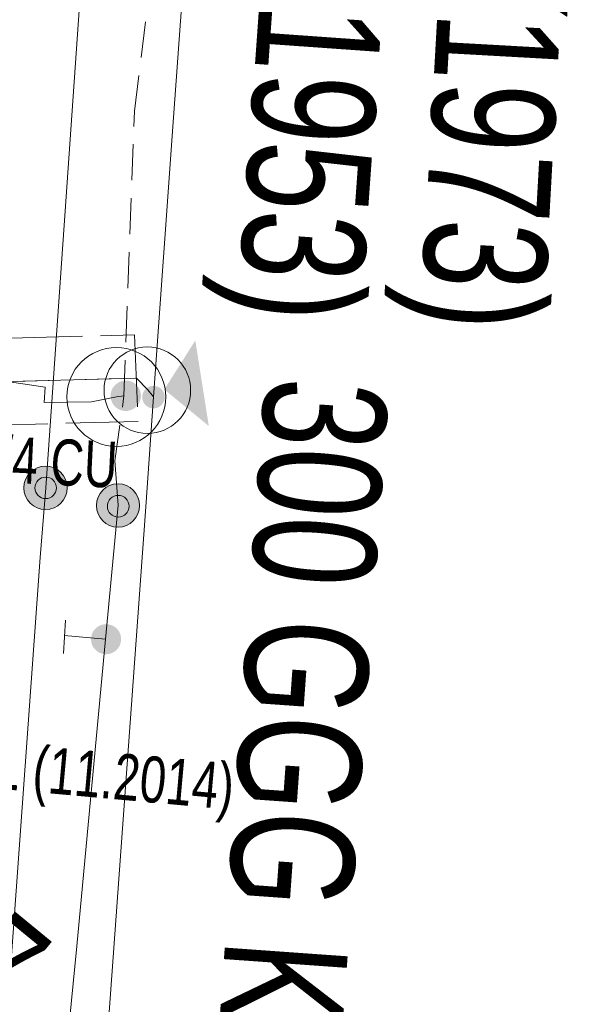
# Model space of a CAD drawing. Header units: metres. Extents: x -740 to 758, y -633 to 854.
# Tile 291 of 656: x -45 to -39, y -439 to -428. Entities that reach past the tile are written whole.
import ezdxf

# ---------------------------------------------------------------- set-up
doc = ezdxf.new("R2010")
doc.units = ezdxf.units.M
doc.header["$MEASUREMENT"] = 0
for name, pattern in [('416_208', [0.624, 0.416, -0.208]), ('416_416', [0.832, 0.416, -0.416]), ('832_208', [1.04, 0.832, -0.208])]:
    doc.linetypes.add(name, pattern=pattern)
for name, color, linetype in [('Gas.LOVION', 7, 'Continuous'), ('Strom.LOVION', 7, 'Continuous'), ('Wasser.LOVION', 7, 'Continuous')]:
    doc.layers.add(name, color=color, linetype=linetype)
doc.styles.add('ERSTELLTER_STIL_1', font='arial.ttf')

msp = doc.modelspace()

# ---------------------------------------------------------------- hatches: boundary and pattern name
at = {"layer": 'Gas.LOVION', "linetype": 'Continuous', "lineweight": 13}
for points in [[(-43.108, -431.581), (-43.466, -432.148), (-42.952, -432.57)], [(-43.776, -432.332), (-43.763, -432.314), (-43.752, -432.295), (-43.744, -432.274), (-43.739, -432.253), (-43.736, -432.231), (-43.736, -432.209), (-43.739, -432.187), (-43.745, -432.166), (-43.753, -432.145), (-43.764, -432.126), (-43.777, -432.108), (-43.792, -432.092), (-43.809, -432.078), (-43.827, -432.066), (-43.847, -432.057), (-43.868, -432.05), (-43.89, -432.046), (-43.912, -432.045), (-43.934, -432.046), (-43.956, -432.051), (-43.977, -432.057), (-43.997, -432.067), (-44.015, -432.079), (-44.032, -432.093), (-44.047, -432.109), (-44.06, -432.127), (-44.071, -432.146), (-44.079, -432.167), (-44.084, -432.188), (-44.087, -432.21), (-44.087, -432.232), (-44.084, -432.254), (-44.078, -432.275), (-44.07, -432.296), (-44.059, -432.315), (-44.046, -432.333), (-44.031, -432.349), (-44.014, -432.363), (-43.996, -432.375), (-43.976, -432.384), (-43.955, -432.391), (-43.933, -432.395), (-43.911, -432.396), (-43.889, -432.395), (-43.867, -432.39), (-43.846, -432.383), (-43.827, -432.374), (-43.808, -432.362), (-43.791, -432.348)], [(-43.776, -432.332), (-43.763, -432.314), (-43.752, -432.295), (-43.744, -432.274), (-43.739, -432.253), (-43.736, -432.231), (-43.736, -432.209), (-43.739, -432.187), (-43.745, -432.166), (-43.753, -432.145), (-43.764, -432.126), (-43.777, -432.108), (-43.792, -432.092), (-43.809, -432.078), (-43.827, -432.066), (-43.847, -432.057), (-43.868, -432.05), (-43.89, -432.046), (-43.912, -432.045), (-43.934, -432.046), (-43.956, -432.051), (-43.977, -432.057), (-43.997, -432.067), (-44.015, -432.079), (-44.032, -432.093), (-44.047, -432.109), (-44.06, -432.127), (-44.071, -432.146), (-44.079, -432.167), (-44.084, -432.188), (-44.087, -432.21), (-44.087, -432.232), (-44.084, -432.254), (-44.078, -432.275), (-44.07, -432.296), (-44.059, -432.315), (-44.046, -432.333), (-44.031, -432.349), (-44.014, -432.363), (-43.996, -432.375), (-43.976, -432.384), (-43.955, -432.391), (-43.933, -432.395), (-43.911, -432.396), (-43.889, -432.395), (-43.867, -432.39), (-43.846, -432.383), (-43.827, -432.374), (-43.808, -432.362), (-43.791, -432.348)], [(-44.004, -435.145), (-43.992, -435.128), (-43.981, -435.108), (-43.973, -435.088), (-43.968, -435.067), (-43.965, -435.045), (-43.965, -435.024), (-43.968, -435.002), (-43.973, -434.981), (-43.982, -434.961), (-43.992, -434.941), (-44.005, -434.924), (-44.02, -434.908), (-44.037, -434.894), (-44.055, -434.882), (-44.075, -434.873), (-44.096, -434.867), (-44.117, -434.863), (-44.139, -434.861), (-44.161, -434.863), (-44.182, -434.867), (-44.203, -434.874), (-44.223, -434.883), (-44.241, -434.895), (-44.258, -434.909), (-44.273, -434.925), (-44.286, -434.942), (-44.296, -434.962), (-44.304, -434.982), (-44.309, -435.003), (-44.312, -435.025), (-44.312, -435.046), (-44.309, -435.068), (-44.304, -435.089), (-44.296, -435.11), (-44.285, -435.129), (-44.272, -435.146), (-44.257, -435.162), (-44.24, -435.176), (-44.222, -435.188), (-44.202, -435.197), (-44.181, -435.203), (-44.16, -435.207), (-44.138, -435.209), (-44.116, -435.207), (-44.095, -435.203), (-44.074, -435.196), (-44.054, -435.187), (-44.036, -435.175), (-44.019, -435.161)], [(-44.004, -435.145), (-43.992, -435.128), (-43.981, -435.108), (-43.973, -435.088), (-43.968, -435.067), (-43.965, -435.045), (-43.965, -435.024), (-43.968, -435.002), (-43.973, -434.981), (-43.982, -434.961), (-43.992, -434.941), (-44.005, -434.924), (-44.02, -434.908), (-44.037, -434.894), (-44.055, -434.882), (-44.075, -434.873), (-44.096, -434.867), (-44.117, -434.863), (-44.139, -434.861), (-44.161, -434.863), (-44.182, -434.867), (-44.203, -434.874), (-44.223, -434.883), (-44.241, -434.895), (-44.258, -434.909), (-44.273, -434.925), (-44.286, -434.942), (-44.296, -434.962), (-44.304, -434.982), (-44.309, -435.003), (-44.312, -435.025), (-44.312, -435.046), (-44.309, -435.068), (-44.304, -435.089), (-44.296, -435.11), (-44.285, -435.129), (-44.272, -435.146), (-44.257, -435.162), (-44.24, -435.176), (-44.222, -435.188), (-44.202, -435.197), (-44.181, -435.203), (-44.16, -435.207), (-44.138, -435.209), (-44.116, -435.207), (-44.095, -435.203), (-44.074, -435.196), (-44.054, -435.187), (-44.036, -435.175), (-44.019, -435.161)]]:
    msp.add_hatch(color=7, dxfattribs=at).paths.add_polyline_path(points)
at = {"layer": 'Gas.LOVION', "linetype": 'Continuous', "lineweight": 18}
for points in [[(-44.644, -433.444), (-44.626, -433.419), (-44.611, -433.391), (-44.599, -433.362), (-44.591, -433.331), (-44.588, -433.3), (-44.588, -433.268), (-44.592, -433.237), (-44.6, -433.207), (-44.611, -433.177), (-44.627, -433.15), (-44.645, -433.124), (-44.667, -433.101), (-44.691, -433.081), (-44.718, -433.065), (-44.746, -433.051), (-44.776, -433.042), (-44.807, -433.036), (-44.839, -433.034), (-44.87, -433.036), (-44.901, -433.042), (-44.931, -433.052), (-44.96, -433.065), (-44.986, -433.082), (-45.01, -433.102), (-45.032, -433.126), (-45.05, -433.151), (-45.065, -433.179), (-45.077, -433.208), (-45.085, -433.239), (-45.088, -433.27), (-45.088, -433.301), (-45.084, -433.333), (-45.076, -433.363), (-45.065, -433.392), (-45.049, -433.42), (-45.031, -433.445), (-45.009, -433.468), (-44.985, -433.488), (-44.958, -433.505), (-44.93, -433.518), (-44.9, -433.528), (-44.869, -433.534), (-44.837, -433.536), (-44.806, -433.534), (-44.775, -433.528), (-44.745, -433.518), (-44.716, -433.504), (-44.69, -433.487), (-44.666, -433.467)], [(-44.74, -433.363), (-44.731, -433.351), (-44.724, -433.337), (-44.718, -433.322), (-44.714, -433.307), (-44.712, -433.292), (-44.712, -433.276), (-44.714, -433.261), (-44.718, -433.246), (-44.724, -433.232), (-44.732, -433.218), (-44.741, -433.205), (-44.751, -433.194), (-44.763, -433.184), (-44.777, -433.176), (-44.791, -433.169), (-44.805, -433.165), (-44.821, -433.162), (-44.836, -433.161), (-44.852, -433.162), (-44.867, -433.165), (-44.882, -433.17), (-44.896, -433.176), (-44.909, -433.185), (-44.921, -433.195), (-44.932, -433.206), (-44.941, -433.219), (-44.948, -433.232), (-44.954, -433.247), (-44.958, -433.262), (-44.959, -433.277), (-44.959, -433.293), (-44.957, -433.308), (-44.954, -433.323), (-44.948, -433.338), (-44.94, -433.351), (-44.931, -433.364), (-44.92, -433.375), (-44.908, -433.385), (-44.895, -433.393), (-44.881, -433.4), (-44.866, -433.405), (-44.851, -433.408), (-44.835, -433.408), (-44.82, -433.407), (-44.805, -433.404), (-44.79, -433.4), (-44.776, -433.393), (-44.763, -433.385), (-44.751, -433.375)], [(-43.808, -433.647), (-43.79, -433.622), (-43.775, -433.594), (-43.763, -433.565), (-43.756, -433.535), (-43.752, -433.504), (-43.752, -433.472), (-43.756, -433.441), (-43.764, -433.411), (-43.775, -433.382), (-43.791, -433.354), (-43.809, -433.329), (-43.831, -433.306), (-43.855, -433.286), (-43.882, -433.269), (-43.91, -433.256), (-43.94, -433.246), (-43.971, -433.241), (-44.002, -433.239), (-44.033, -433.241), (-44.064, -433.247), (-44.094, -433.257), (-44.122, -433.27), (-44.149, -433.287), (-44.173, -433.307), (-44.194, -433.33), (-44.213, -433.355), (-44.228, -433.383), (-44.239, -433.412), (-44.247, -433.443), (-44.251, -433.474), (-44.251, -433.505), (-44.247, -433.536), (-44.239, -433.567), (-44.227, -433.596), (-44.212, -433.623), (-44.193, -433.649), (-44.172, -433.671), (-44.147, -433.691), (-44.121, -433.708), (-44.092, -433.721), (-44.063, -433.731), (-44.032, -433.737), (-44, -433.739), (-43.969, -433.736), (-43.938, -433.73), (-43.908, -433.721), (-43.88, -433.707), (-43.854, -433.69), (-43.83, -433.67)], [(-43.901, -433.578), (-43.892, -433.565), (-43.884, -433.551), (-43.879, -433.536), (-43.875, -433.521), (-43.873, -433.505), (-43.873, -433.49), (-43.875, -433.474), (-43.879, -433.459), (-43.885, -433.444), (-43.892, -433.43), (-43.902, -433.417), (-43.913, -433.406), (-43.925, -433.396), (-43.938, -433.388), (-43.952, -433.381), (-43.967, -433.376), (-43.983, -433.373), (-43.999, -433.372), (-44.014, -433.373), (-44.03, -433.376), (-44.045, -433.381), (-44.059, -433.388), (-44.072, -433.396), (-44.085, -433.407), (-44.095, -433.418), (-44.105, -433.431), (-44.112, -433.445), (-44.118, -433.459), (-44.122, -433.475), (-44.124, -433.49), (-44.124, -433.506), (-44.122, -433.522), (-44.118, -433.537), (-44.112, -433.552), (-44.104, -433.565), (-44.095, -433.578), (-44.084, -433.59), (-44.072, -433.6), (-44.058, -433.608), (-44.044, -433.615), (-44.029, -433.62), (-44.014, -433.623), (-43.998, -433.623), (-43.982, -433.622), (-43.967, -433.619), (-43.952, -433.614), (-43.937, -433.608), (-43.924, -433.599), (-43.912, -433.589)]]:
    msp.add_hatch(color=49, dxfattribs=at).paths.add_polyline_path(points)
at = {"layer": 'Wasser.LOVION', "linetype": 'Continuous', "lineweight": 13}
msp.add_hatch(color=7, dxfattribs=at).paths.add_polyline_path([(-43.491, -432.318), (-43.481, -432.305), (-43.474, -432.291), (-43.468, -432.276), (-43.464, -432.26), (-43.462, -432.244), (-43.462, -432.227), (-43.464, -432.211), (-43.468, -432.195), (-43.474, -432.18), (-43.482, -432.166), (-43.491, -432.153), (-43.503, -432.141), (-43.515, -432.13), (-43.529, -432.122), (-43.544, -432.115), (-43.56, -432.11), (-43.576, -432.107), (-43.592, -432.106), (-43.608, -432.107), (-43.624, -432.11), (-43.64, -432.115), (-43.655, -432.122), (-43.668, -432.131), (-43.681, -432.141), (-43.692, -432.153), (-43.702, -432.166), (-43.709, -432.181), (-43.715, -432.196), (-43.719, -432.212), (-43.721, -432.228), (-43.721, -432.244), (-43.719, -432.261), (-43.715, -432.276), (-43.709, -432.292), (-43.701, -432.306), (-43.691, -432.319), (-43.68, -432.331), (-43.668, -432.341), (-43.654, -432.35), (-43.639, -432.357), (-43.623, -432.362), (-43.607, -432.365), (-43.591, -432.366), (-43.575, -432.365), (-43.559, -432.362), (-43.543, -432.357), (-43.528, -432.35), (-43.515, -432.341), (-43.502, -432.33)])
msp.add_hatch(color=7, dxfattribs=at).paths.add_polyline_path([(-43.491, -432.318), (-43.481, -432.305), (-43.474, -432.291), (-43.468, -432.276), (-43.464, -432.26), (-43.462, -432.244), (-43.462, -432.227), (-43.464, -432.211), (-43.468, -432.195), (-43.474, -432.18), (-43.482, -432.166), (-43.491, -432.153), (-43.503, -432.141), (-43.515, -432.13), (-43.529, -432.122), (-43.544, -432.115), (-43.56, -432.11), (-43.576, -432.107), (-43.592, -432.106), (-43.608, -432.107), (-43.624, -432.11), (-43.64, -432.115), (-43.655, -432.122), (-43.668, -432.131), (-43.681, -432.141), (-43.692, -432.153), (-43.702, -432.166), (-43.709, -432.181), (-43.715, -432.196), (-43.719, -432.212), (-43.721, -432.228), (-43.721, -432.244), (-43.719, -432.261), (-43.715, -432.276), (-43.709, -432.292), (-43.701, -432.306), (-43.691, -432.319), (-43.68, -432.331), (-43.668, -432.341), (-43.654, -432.35), (-43.639, -432.357), (-43.623, -432.362), (-43.607, -432.365), (-43.591, -432.366), (-43.575, -432.365), (-43.559, -432.362), (-43.543, -432.357), (-43.528, -432.35), (-43.515, -432.341), (-43.502, -432.33)])

# ---------------------------------------------------------------- linework, layer by layer
at = {"layer": 'Gas.LOVION', "color": 5, "linetype": '416_208', "lineweight": 18}
msp.add_lwpolyline([(-44.036, -432.972), (-43.932, -432.223), (-43.81, -428.93), (-43.447, -425.998), (-43.408, -425.787), (-42.342, -408.733), (-41.65, -395.705), (-41.553, -394.277), (-41.372, -391.895), (-40.44, -378.607), (-40.308, -376.939), (-39.523, -364.714), (-39.172, -361.045)], dxfattribs=at)
at = {"layer": 'Gas.LOVION', "color": 1, "linetype": 'Continuous', "lineweight": 18}
msp.add_lwpolyline([(-41.985, -393.491), (-42.914, -406.513), (-43.916, -420.443), (-44.311, -425.772), (-44.833, -433.286), (-44.902, -434.091), (-45.737, -445.655), (-45.862, -447.544), (-45.969, -449.476), (-46.532, -457.925), (-47.413, -465.089), (-48.551, -470.373), (-50.717, -477.397), (-52.805, -482.788), (-58.082, -493.959), (-60.753, -499.6)], dxfattribs=at)
at = {"layer": 'Gas.LOVION', "color": 5, "linetype": 'Continuous', "lineweight": 18}
for points in [[(-43.932, -432.223), (-44.02, -432.231), (-44.309, -432.289), (-44.855, -432.298), (-44.843, -432.12), (-45.203, -432.066), (-50.201, -432.185), (-50.333, -432.804), (-50.076, -434.227), (-49.971, -434.394), (-49.802, -434.452)], [(-44.036, -432.972), (-44, -433.486), (-44.144, -435.036), (-44.477, -438.586), (-45.336, -447.33), (-45.541, -450.069), (-46.127, -457.53), (-47.435, -467.279), (-48.281, -471.026), (-48.509, -471.861), (-48.713, -472.502), (-49.047, -473.466), (-50.296, -477.77), (-56.126, -490.99), (-59.312, -498.01), (-60.254, -500.009)]]:
    msp.add_lwpolyline(points, dxfattribs=at)
at = {"layer": 'Gas.LOVION', "color": 7, "linetype": 'Continuous', "lineweight": 13}
for points in [[(-44.631, -435.202), (-44.609, -434.816)], [(-44.144, -435.036), (-44.621, -434.994)]]:
    msp.add_lwpolyline(points, dxfattribs=at)
msp.add_circle((-44.02, -432.234), 0.572, dxfattribs=at)
at = {"layer": 'Gas.LOVION', "color": 49, "linetype": 'Continuous', "lineweight": 18}
for centre, radius in [((-44.838, -433.285), 0.251), ((-44.836, -433.285), 0.124), ((-44.001, -433.489), 0.25), ((-43.998, -433.498), 0.126)]:
    msp.add_circle(centre, radius, dxfattribs=at)
at = {"layer": 'Wasser.LOVION', "color": 94, "linetype": 'Continuous', "lineweight": 18}
msp.add_lwpolyline([(-44.996, -450.356), (-44.783, -448.754), (-43.683, -433.558), (-43.591, -432.234), (-43.36, -429.004), (-42.926, -423.006), (-42.709, -420.089), (-42.575, -418.287), (-41.839, -408.58), (-40.936, -395.295)], dxfattribs=at)
at = {"layer": 'Wasser.LOVION', "color": 7, "linetype": '832_208', "lineweight": 13}
msp.add_lwpolyline([(-43.77, -432.517), (-49.961, -432.679), (-50.133, -432.888), (-50.15, -433.466), (-51.144, -433.43), (-51.128, -432.527), (-50.442, -431.692), (-43.809, -431.516)], close=True, dxfattribs=at)
at = {"layer": 'Wasser.LOVION', "color": 252, "linetype": '416_416', "lineweight": 18}
msp.add_lwpolyline([(-50.018, -434.517), (-50.19, -434.268), (-50.653, -433.456), (-50.624, -432.7), (-50.201, -432.185), (-43.789, -432.017)], dxfattribs=at)
at = {"layer": 'Wasser.LOVION', "color": 150, "linetype": 'Continuous', "lineweight": 18}
msp.add_lwpolyline([(-43.591, -432.234), (-43.658, -432.152), (-43.789, -432.017), (-50.201, -432.185), (-50.624, -432.7), (-50.653, -433.456), (-50.19, -434.268), (-50.018, -434.517)], dxfattribs=at)
at = {"layer": 'Wasser.LOVION', "color": 7, "linetype": 'Continuous', "lineweight": 13}
msp.add_circle((-43.662, -432.156), 0.5, dxfattribs=at)

# ---------------------------------------------------------------- texts
at = {"layer": 'Gas.LOVION', "color": 1, "linetype": 'Continuous', "lineweight": 18, "insert": (-42.011, -416.59), "char_height": 1.42278, "attachment_point": 7, "rotation": 265.9417, "style": 'ERSTELLTER_STIL_1'}
msp.add_mtext('{\\A1;\\W0.72073x;300 HD1 ST BA (1953)}', dxfattribs=at)
at = {"layer": 'Gas.LOVION', "color": 5, "linetype": 'Continuous', "lineweight": 18, "attachment_point": 7, "style": 'ERSTELLTER_STIL_1'}
for s, insert, char_height, rotation in [('{\\A1;\\W0.72102x;150 ND ST KA (1973)}', (-40.165, -417.485), 1.4228, 266.8044), ('{\\A1;\\W0.80002x;Varresbecker Str 37}', (-54.698, -437.073), 1.28136, 320.5841)]:
    msp.add_mtext(s, dxfattribs=dict(at, insert=insert, char_height=char_height, rotation=rotation))
at = {"layer": 'Gas.LOVION', "color": 49, "linetype": 'Continuous', "lineweight": 18, "insert": (-49.858, -435.936), "char_height": 1.20937, "attachment_point": 7, "rotation": 320.5841, "style": 'ERSTELLTER_STIL_1'}
msp.add_mtext('{\\A1;\\W0.71560x;KOR 1657}', dxfattribs=at)
at = {"layer": 'Strom.LOVION', "color": 150, "linetype": 'Continuous', "lineweight": 18, "attachment_point": 7, "style": 'ERSTELLTER_STIL_1'}
for s, insert, char_height, rotation in [('{\\A1;\\W0.71559x;3x4/4 CU}', (-46.242, -433.187), 0.53354, 357.2438), ('{\\A1;\\W0.72944x;4x150 AL (11.2014)}', (-47.456, -436.738), 0.53352, 354.8403)]:
    msp.add_mtext(s, dxfattribs=dict(at, insert=insert, char_height=char_height, rotation=rotation))
at = {"layer": 'Wasser.LOVION', "color": 94, "linetype": 'Continuous', "lineweight": 18, "insert": (-42.723, -431.955), "char_height": 1.42279, "attachment_point": 7, "rotation": 265.9184, "style": 'ERSTELLTER_STIL_1'}
msp.add_mtext('{\\A1;\\W0.71927x;300 GGG KA ZM (1973)}', dxfattribs=at)

doc.saveas('drawing.dxf')
